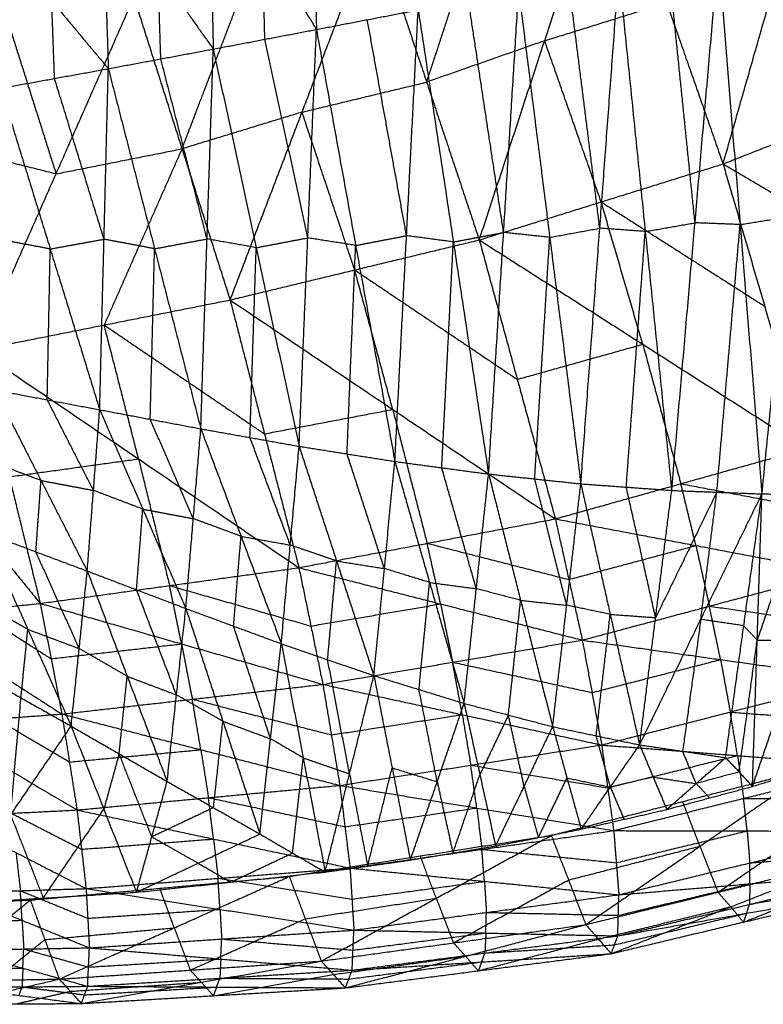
# Model space of a CAD drawing. Header units: millimetres. Extents: x -106 to 110, y -96 to 120.
# Tile 484 of 656: x 36.71 to 40.6, y -89.35 to -84.2. Entities that reach past the tile are written whole.
import ezdxf

# ---------------------------------------------------------------- set-up
doc = ezdxf.new("R2010")
doc.units = ezdxf.units.MM
doc.header["$MEASUREMENT"] = 0
doc.layers.add('Default', color=7, linetype='Continuous', true_color=0x000000)

msp = doc.modelspace()

# ---------------------------------------------------------------- linework, layer by layer
at = {"layer": 'Default'}
for points in [[(40.3894, -84.9553, 13.7144), (40.6993, -83.8702, 13.491), (41.0093, -82.7852, 13.2677)], [(38.246, -83.1311, 9.6015), (38.2553, -83.6917, 9.5594), (38.2645, -84.2524, 9.5172)], [(39.1154, -85.3526, 13.6967), (39.4573, -84.3114, 13.4813), (39.7993, -83.2701, 13.2659)], [(39.7993, -83.2701, 13.2659), (40.0943, -84.1127, 13.4901), (40.3894, -84.9553, 13.7144)], [(37.7, -83.3332, 9.6745), (37.7128, -83.844, 9.6366), (37.7255, -84.3549, 9.5987)], [(37.7, -83.3332, 9.6745), (37.9823, -83.7928, 9.5959), (38.2645, -84.2524, 9.5172)], [(38.8404, -84.5277, 13.4711), (39.0114, -84.0071, 13.3634), (39.1823, -83.4864, 13.2557)], [(37.1476, -83.5401, 9.7517), (37.1623, -83.9988, 9.7166), (37.177, -84.4575, 9.6816)], [(37.1476, -83.5401, 9.7517), (37.4366, -83.9475, 9.6752), (37.7255, -84.3549, 9.5987)], [(37.8134, -85.6664, 13.6614), (38.1894, -84.6846, 13.4535), (38.5654, -83.7028, 13.2456)], [(38.5654, -83.7028, 13.2456), (38.8404, -84.5277, 13.4711), (39.1154, -85.3526, 13.6967)], [(36.5855, -83.7486, 9.8294), (36.8812, -84.1031, 9.7555), (37.177, -84.4575, 9.6816)], [(37.995, -84.3037, 9.5579), (37.9886, -84.0482, 9.5769), (37.9823, -83.7928, 9.5959)], [(40.5925, -86.6803, 9.6612), (40.7391, -85.2302, 9.47), (40.8856, -83.7802, 9.2787)], [(37.5621, -84.8763, 13.435), (37.7501, -84.3854, 13.3311), (37.9381, -83.8945, 13.2271)], [(40.1209, -86.662, 9.6685), (40.2428, -85.2632, 9.4797), (40.3647, -83.8644, 9.2909)], [(40.3647, -83.8644, 9.2909), (40.4786, -85.2723, 9.4761), (40.5925, -86.6803, 9.6612)], [(36.5538, -83.9002, 13.0118), (36.7288, -84.4538, 13.2128), (36.9039, -85.0074, 13.4138)], [(37.4513, -84.4062, 9.6401), (37.4439, -84.1769, 9.6577), (37.4366, -83.9475, 9.6752)], [(40.2428, -85.2632, 9.4797), (40.1737, -84.5865, 9.3937), (40.1046, -83.9098, 9.3078)], [(39.6461, -86.6274, 9.693), (39.7454, -85.2913, 9.5088), (39.8446, -83.9552, 9.3246)], [(39.8446, -83.9552, 9.3246), (39.9827, -85.3086, 9.4965), (40.1209, -86.662, 9.6685)], [(39.7454, -85.2913, 9.5088), (39.6642, -84.6472, 9.4295), (39.583, -84.0031, 9.3503)], [(36.497, -85.9284, 13.6189), (36.9039, -85.0074, 13.4138), (37.3108, -84.0863, 13.2086)], [(37.3108, -84.0863, 13.2086), (37.5621, -84.8763, 13.435), (37.8134, -85.6664, 13.6614)], [(39.2426, -85.3137, 9.5534), (39.1507, -84.7072, 9.4811), (39.0588, -84.1006, 9.4088)], [(39.1639, -86.5763, 9.7308), (39.2426, -85.3137, 9.5534), (39.3214, -84.051, 9.376)], [(39.3214, -84.051, 9.376), (39.4837, -85.3392, 9.5345), (39.6461, -86.6274, 9.693)], [(36.896, -84.5086, 9.7223), (36.8886, -84.3058, 9.7389), (36.8812, -84.1031, 9.7555)], [(38.2645, -84.2524, 9.5172), (38.5304, -84.2013, 9.4794), (38.7963, -84.1503, 9.4415)], [(38.6745, -86.5106, 9.7781), (38.7354, -85.3304, 9.6098), (38.7963, -84.1503, 9.4415)], [(38.7963, -84.1503, 9.4415), (38.9801, -85.3633, 9.5862), (39.1639, -86.5763, 9.7308)], [(39.4573, -84.3114, 13.4813), (39.7758, -84.212, 13.4857), (40.0943, -84.1127, 13.4901)], [(38.7354, -85.3304, 9.6098), (38.6329, -84.7659, 9.5446), (38.5304, -84.2013, 9.4794)], [(37.7255, -84.3549, 9.5987), (37.995, -84.3037, 9.5579), (38.2645, -84.2524, 9.5172)], [(38.1741, -86.4313, 9.8302), (38.2193, -85.3419, 9.6737), (38.2645, -84.2524, 9.5172)], [(38.2645, -84.2524, 9.5172), (38.4695, -85.3815, 9.6476), (38.6745, -86.5106, 9.7781)], [(38.2193, -85.3419, 9.6737), (38.1072, -84.8228, 9.6158), (37.995, -84.3037, 9.5579)], [(37.177, -84.4575, 9.6816), (37.4513, -84.4062, 9.6401), (37.7255, -84.3549, 9.5987)], [(37.6604, -86.3399, 9.8831), (37.6929, -85.3474, 9.7409), (37.7255, -84.3549, 9.5987)], [(37.7255, -84.3549, 9.5987), (37.9498, -85.3931, 9.7144), (38.1741, -86.4313, 9.8302)], [(39.4573, -84.3114, 13.4813), (39.1488, -84.4195, 13.4762), (38.8404, -84.5277, 13.4711)], [(39.7524, -85.154, 13.7055), (39.6048, -84.7327, 13.5934), (39.4573, -84.3114, 13.4813)], [(37.6929, -85.3474, 9.7409), (37.5721, -84.8768, 9.6905), (37.4513, -84.4062, 9.6401)], [(36.6149, -84.5596, 9.7629), (36.896, -84.5086, 9.7223), (37.177, -84.4575, 9.6816)], [(37.132, -86.2403, 9.933), (37.1545, -85.3489, 9.8073), (37.177, -84.4575, 9.6816)], [(37.177, -84.4575, 9.6816), (37.4187, -85.3987, 9.7824), (37.6604, -86.3399, 9.8831)], [(37.1545, -85.3489, 9.8073), (37.0252, -84.9287, 9.7648), (36.896, -84.5086, 9.7223)], [(40.3894, -84.9553, 13.7144), (41.009, -84.712, 13.7131), (41.6287, -84.4687, 13.7119)], [(36.6149, -84.5596, 9.7629), (36.8735, -85.3999, 9.8479), (37.132, -86.2403, 9.933)], [(38.1894, -84.6846, 13.4535), (38.5149, -84.6061, 13.4623), (38.8404, -84.5277, 13.4711)], [(38.1894, -84.6846, 13.4535), (37.8757, -84.7805, 13.4443), (37.5621, -84.8763, 13.435)], [(38.4644, -85.5095, 13.6791), (38.3269, -85.0971, 13.5663), (38.1894, -84.6846, 13.4535)], [(36.9039, -85.0074, 13.4138), (36.5254, -84.9143, 13.3154), (36.1469, -84.8213, 13.217)], [(36.9039, -85.0074, 13.4138), (37.233, -84.9418, 13.4244), (37.5621, -84.8763, 13.435)], [(37.5621, -84.8763, 13.435), (37.3586, -85.3369, 13.5376), (37.1552, -85.7974, 13.6402)], [(39.1154, -85.3526, 13.6967), (39.7524, -85.154, 13.7055), (40.3894, -84.9553, 13.7144)], [(40.3894, -84.9553, 13.7144), (40.6069, -85.6993, 13.634), (40.8244, -86.4433, 13.5535)], [(40.3894, -84.9553, 13.7144), (41.2426, -85.456, 13.627), (42.0959, -85.9566, 13.5396)], [(39.7524, -85.154, 13.7055), (40.1796, -85.4266, 13.6697), (40.6069, -85.6993, 13.634)], [(39.9699, -85.898, 13.6251), (39.8611, -85.526, 13.6653), (39.7524, -85.154, 13.7055)], [(40.4786, -85.2723, 9.4761), (40.6088, -85.2513, 9.473), (40.7391, -85.2302, 9.47)], [(39.9827, -85.3086, 9.4965), (40.1128, -85.2859, 9.4881), (40.2428, -85.2632, 9.4797)], [(40.4786, -85.2723, 9.4761), (40.3607, -85.2678, 9.4779), (40.2428, -85.2632, 9.4797)], [(40.3567, -86.6712, 9.6649), (40.4177, -85.9717, 9.5705), (40.4786, -85.2723, 9.4761)], [(38.4695, -85.3815, 9.6476), (38.6025, -85.356, 9.6287), (38.7354, -85.3304, 9.6098)], [(38.9801, -85.3633, 9.5862), (38.8577, -85.3469, 9.598), (38.7354, -85.3304, 9.6098)], [(38.9801, -85.3633, 9.5862), (39.1113, -85.3385, 9.5698), (39.2426, -85.3137, 9.5534)], [(39.4837, -85.3392, 9.5345), (39.3632, -85.3264, 9.5439), (39.2426, -85.3137, 9.5534)], [(39.4837, -85.3392, 9.5345), (39.6145, -85.3152, 9.5216), (39.7454, -85.2913, 9.5088)], [(39.9827, -85.3086, 9.4965), (39.864, -85.3, 9.5027), (39.7454, -85.2913, 9.5088)], [(39.8835, -86.6447, 9.6808), (39.9331, -85.9767, 9.5887), (39.9827, -85.3086, 9.4965)], [(36.8735, -85.3999, 9.8479), (36.7364, -85.3741, 9.8591), (36.5993, -85.3482, 9.8703)], [(36.8735, -85.3999, 9.8479), (37.014, -85.3744, 9.8276), (37.1545, -85.3489, 9.8073)], [(37.4187, -85.3987, 9.7824), (37.2866, -85.3738, 9.7948), (37.1545, -85.3489, 9.8073)], [(37.4187, -85.3987, 9.7824), (37.5558, -85.373, 9.7616), (37.6929, -85.3474, 9.7409)], [(37.9498, -85.3931, 9.7144), (37.8214, -85.3703, 9.7277), (37.6929, -85.3474, 9.7409)], [(37.8134, -85.6664, 13.6614), (38.4644, -85.5095, 13.6791), (39.1154, -85.3526, 13.6967)], [(37.9498, -85.3931, 9.7144), (38.0846, -85.3675, 9.6941), (38.2193, -85.3419, 9.6737)], [(38.4695, -85.3815, 9.6476), (38.3444, -85.3617, 9.6607), (38.2193, -85.3419, 9.6737)], [(38.4243, -86.471, 9.8041), (38.4469, -85.9262, 9.7259), (38.4695, -85.3815, 9.6476)], [(38.9192, -86.5435, 9.7544), (38.9496, -85.9534, 9.6703), (38.9801, -85.3633, 9.5862)], [(39.1154, -85.3526, 13.6967), (39.3142, -86.0817, 13.6331), (39.5131, -86.8107, 13.5696)], [(39.1154, -85.3526, 13.6967), (39.9699, -85.898, 13.6251), (40.8244, -86.4433, 13.5535)], [(39.405, -86.6019, 9.7119), (39.4444, -85.9705, 9.6232), (39.4837, -85.3392, 9.5345)], [(36.8578, -86.1885, 9.9554), (36.8656, -85.7942, 9.9017), (36.8735, -85.3999, 9.8479)], [(37.3962, -86.2901, 9.9081), (37.4074, -85.8444, 9.8452), (37.4187, -85.3987, 9.7824)], [(37.9172, -86.3856, 9.8567), (37.9335, -85.8894, 9.7856), (37.9498, -85.3931, 9.7144)], [(38.4644, -85.5095, 13.6791), (38.8893, -85.7956, 13.6561), (39.3142, -86.0817, 13.6331)], [(38.6632, -86.2386, 13.6155), (38.5638, -85.874, 13.6473), (38.4644, -85.5095, 13.6791)], [(36.497, -85.9284, 13.6189), (37.1552, -85.7974, 13.6402), (37.8134, -85.6664, 13.6614)], [(37.8134, -85.6664, 13.6614), (37.9931, -86.3663, 13.625), (38.1729, -87.0661, 13.5885)], [(37.8134, -85.6664, 13.6614), (38.6632, -86.2386, 13.6155), (39.5131, -86.8107, 13.5696)], [(37.1552, -85.7974, 13.6402), (37.5742, -86.0818, 13.6326), (37.9931, -86.3663, 13.625)], [(37.335, -86.4973, 13.6037), (37.2451, -86.1474, 13.622), (37.1552, -85.7974, 13.6402)], [(39.3142, -86.0817, 13.6331), (39.6421, -85.9898, 13.6291), (39.9699, -85.898, 13.6251)], [(39.9699, -85.898, 13.6251), (40.0693, -86.2625, 13.5933), (40.1688, -86.627, 13.5615)], [(36.497, -85.9284, 13.6189), (36.6592, -86.5906, 13.6158), (36.8214, -87.2528, 13.6127)], [(36.497, -85.9284, 13.6189), (37.335, -86.4973, 13.6037), (38.1729, -87.0661, 13.5885)], [(35.8351, -86.0418, 13.5963), (36.3282, -86.6473, 13.6045), (36.8214, -87.2528, 13.6127)], [(36.5837, -86.1368, 9.9778), (36.8254, -86.6101, 10.1092), (37.067, -87.0835, 10.2406)], [(36.5837, -86.1368, 9.9778), (36.8578, -86.1885, 9.9554), (37.132, -86.2403, 9.933)], [(37.0995, -86.6619, 10.0868), (36.9787, -86.4252, 10.0211), (36.8578, -86.1885, 9.9554)], [(37.067, -87.0835, 10.2406), (37.0995, -86.6619, 10.0868), (37.132, -86.2403, 9.933)], [(37.132, -86.2403, 9.933), (37.357, -86.7598, 10.08), (37.5821, -87.2793, 10.227)], [(37.132, -86.2403, 9.933), (37.3962, -86.2901, 9.9081), (37.6604, -86.3399, 9.8831)], [(37.9931, -86.3663, 13.625), (38.3282, -86.3024, 13.6202), (38.6632, -86.2386, 13.6155)], [(38.6632, -86.2386, 13.6155), (38.7531, -86.5885, 13.5973), (38.843, -86.9384, 13.579)], [(37.6212, -86.8096, 10.0551), (37.5087, -86.5498, 9.9816), (37.3962, -86.2901, 9.9081)], [(37.5821, -87.2793, 10.227), (37.6212, -86.8096, 10.0551), (37.6604, -86.3399, 9.8831)], [(37.6604, -86.3399, 9.8831), (37.8707, -86.9017, 10.0457), (38.0811, -87.4636, 10.2083)], [(37.6604, -86.3399, 9.8831), (37.9172, -86.3856, 9.8567), (38.1741, -86.4313, 9.8302)], [(38.1276, -86.9475, 10.0192), (38.0224, -86.6665, 9.938), (37.9172, -86.3856, 9.8567)], [(38.0811, -87.4636, 10.2083), (38.1276, -86.9475, 10.0192), (38.1741, -86.4313, 9.8302)], [(38.1741, -86.4313, 9.8302), (38.3695, -87.0307, 10.0089), (38.5648, -87.6301, 10.1875)], [(38.1741, -86.4313, 9.8302), (38.4243, -86.471, 9.8041), (38.6745, -86.5106, 9.7781)], [(39.5131, -86.8107, 13.5696), (40.1688, -86.627, 13.5615), (40.8244, -86.4433, 13.5535)], [(36.8254, -86.6101, 10.1092), (36.6911, -86.5599, 10.1111), (36.5569, -86.5096, 10.1129)], [(36.6592, -86.5906, 13.6158), (36.9971, -86.544, 13.6098), (37.335, -86.4973, 13.6037)], [(37.335, -86.4973, 13.6037), (37.416, -86.8284, 13.6022), (37.4971, -87.1595, 13.6006)], [(38.6197, -87.0703, 9.9828), (38.522, -86.7706, 9.8935), (38.4243, -86.471, 9.8041)], [(38.5648, -87.6301, 10.1875), (38.6197, -87.0703, 9.9828), (38.6745, -86.5106, 9.7781)], [(38.6745, -86.5106, 9.7781), (38.8555, -87.143, 9.9732), (39.0364, -87.7755, 10.1683)], [(38.6745, -86.5106, 9.7781), (38.9192, -86.5435, 9.7544), (39.1639, -86.5763, 9.7308)], [(39.1001, -87.1759, 9.9495), (39.0097, -86.8597, 9.852), (38.9192, -86.5435, 9.7544)], [(36.7985, -86.9829, 10.2443), (36.8119, -86.7965, 10.1768), (36.8254, -86.6101, 10.1092)], [(36.8254, -86.6101, 10.1092), (36.9624, -86.636, 10.098), (37.0995, -86.6619, 10.0868)], [(39.0364, -87.7755, 10.1683), (39.1001, -87.1759, 9.9495), (39.1639, -86.5763, 9.7308)], [(39.1639, -86.5763, 9.7308), (39.3315, -87.2367, 9.9426), (39.4991, -87.8971, 10.1545)], [(39.1639, -86.5763, 9.7308), (39.405, -86.6019, 9.7119), (39.6461, -86.6274, 9.693)], [(39.5726, -87.2623, 9.9237), (39.4888, -86.9321, 9.8178), (39.405, -86.6019, 9.7119)], [(37.357, -86.7598, 10.08), (37.2283, -86.7108, 10.0834), (37.0995, -86.6619, 10.0868)], [(39.4991, -87.8971, 10.1545), (39.5726, -87.2623, 9.9237), (39.6461, -86.6274, 9.693)], [(39.6461, -86.6274, 9.693), (39.7997, -87.3097, 9.9214), (39.9532, -87.992, 10.1497)], [(39.6461, -86.6274, 9.693), (39.8835, -86.6447, 9.6808), (40.1209, -86.662, 9.6685)], [(40.037, -87.327, 9.9091), (39.9603, -86.9858, 9.7949), (39.8835, -86.6447, 9.6808)], [(39.9532, -87.992, 10.1497), (40.037, -87.327, 9.9091), (40.1209, -86.662, 9.6685)], [(40.3567, -86.6712, 9.6649), (40.1969, -86.9991, 9.787), (40.037, -87.327, 9.9091)], [(40.1209, -86.662, 9.6685), (40.3567, -86.6712, 9.6649), (40.5925, -86.6803, 9.6612)], [(40.1688, -86.627, 13.5615), (40.536, -86.6967, 13.4881), (40.9033, -86.7664, 13.4148)], [(40.2476, -86.9502, 13.4228), (40.2082, -86.7886, 13.4922), (40.1688, -86.627, 13.5615)], [(40.2729, -87.3361, 9.9055), (40.3148, -87.0036, 9.7852), (40.3567, -86.6712, 9.6649)], [(39.9532, -87.992, 10.1497), (40.2729, -87.3361, 9.9055), (40.5925, -86.6803, 9.6612)], [(40.4029, -88.0588, 10.1575), (40.4977, -87.3696, 9.9093), (40.5925, -86.6803, 9.6612)], [(40.543, -88.2091, 10.2219), (40.5678, -87.4447, 9.9415), (40.5925, -86.6803, 9.6612)], [(40.543, -88.2091, 10.2219), (40.8033, -87.4471, 9.9479), (41.0637, -86.6851, 9.674)], [(40.8281, -86.6827, 9.6676), (40.6979, -87.0637, 9.8046), (40.5678, -87.4447, 9.9415)], [(40.5925, -86.6803, 9.6612), (40.8281, -86.6827, 9.6676), (41.0637, -86.6851, 9.674)], [(37.3246, -87.1814, 10.2338), (37.3408, -86.9706, 10.1569), (37.357, -86.7598, 10.08)], [(37.357, -86.7598, 10.08), (37.4891, -86.7847, 10.0675), (37.6212, -86.8096, 10.0551)], [(37.8707, -86.9017, 10.0457), (37.746, -86.8557, 10.0504), (37.6212, -86.8096, 10.0551)], [(38.1729, -87.0661, 13.5885), (38.843, -86.9384, 13.579), (39.5131, -86.8107, 13.5696)], [(39.5131, -86.8107, 13.5696), (39.5835, -87.1277, 13.4439), (39.6538, -87.4446, 13.3182)], [(39.5131, -86.8107, 13.5696), (40.2476, -86.9502, 13.4228), (40.9821, -87.0896, 13.276)], [(36.53, -86.8824, 10.2481), (36.7564, -87.3882, 10.4467), (36.9828, -87.8941, 10.6453)], [(36.53, -86.8824, 10.2481), (36.7985, -86.9829, 10.2443), (37.067, -87.0835, 10.2406)], [(37.8316, -87.3715, 10.2176), (37.8512, -87.1366, 10.1317), (37.8707, -86.9017, 10.0457)], [(37.8707, -86.9017, 10.0457), (37.9992, -86.9246, 10.0325), (38.1276, -86.9475, 10.0192)], [(37.0249, -87.4888, 10.4429), (36.9117, -87.2358, 10.3436), (36.7985, -86.9829, 10.2443)], [(38.3695, -87.0307, 10.0089), (38.2485, -86.9891, 10.0141), (38.1276, -86.9475, 10.0192)], [(38.843, -86.9384, 13.579), (39.2132, -87.0331, 13.5115), (39.5835, -87.1277, 13.4439)], [(38.9134, -87.2554, 13.4534), (38.8782, -87.0969, 13.5162), (38.843, -86.9384, 13.579)], [(39.5835, -87.1277, 13.4439), (39.9156, -87.0389, 13.4333), (40.2476, -86.9502, 13.4228)], [(40.2476, -86.9502, 13.4228), (40.2828, -87.1086, 13.3599), (40.318, -87.2671, 13.2971)], [(38.323, -87.5469, 10.1979), (38.3462, -87.2888, 10.1034), (38.3695, -87.0307, 10.0089)], [(38.3695, -87.0307, 10.0089), (38.4946, -87.0505, 9.9958), (38.6197, -87.0703, 9.9828)], [(36.8214, -87.2528, 13.6127), (37.4971, -87.1595, 13.6006), (38.1729, -87.0661, 13.5885)], [(36.9828, -87.8941, 10.6453), (37.0249, -87.4888, 10.4429), (37.067, -87.0835, 10.2406)], [(37.067, -87.0835, 10.2406), (37.2757, -87.6334, 10.4596), (37.4844, -88.1833, 10.6786)], [(37.067, -87.0835, 10.2406), (37.3246, -87.1814, 10.2338), (37.5821, -87.2793, 10.227)], [(38.1729, -87.0661, 13.5885), (38.2355, -87.371, 13.4844), (38.2982, -87.6759, 13.3804)], [(38.1729, -87.0661, 13.5885), (38.9134, -87.2554, 13.4534), (39.6538, -87.4446, 13.3182)], [(38.8555, -87.143, 9.9732), (38.7376, -87.1067, 9.978), (38.6197, -87.0703, 9.9828)], [(39.6538, -87.4446, 13.3182), (40.318, -87.2671, 13.2971), (40.9821, -87.0896, 13.276)], [(37.5333, -87.7313, 10.4528), (37.4289, -87.4563, 10.3433), (37.3246, -87.1814, 10.2338)], [(37.4971, -87.1595, 13.6006), (37.8663, -87.2652, 13.5425), (38.2355, -87.371, 13.4844)], [(37.5598, -87.4644, 13.4965), (37.5285, -87.3119, 13.5486), (37.4971, -87.1595, 13.6006)], [(38.8006, -87.7028, 10.1779), (38.828, -87.4229, 10.0755), (38.8555, -87.143, 9.9732)], [(38.8555, -87.143, 9.9732), (38.9778, -87.1595, 9.9613), (39.1001, -87.1759, 9.9495)], [(39.3315, -87.2367, 9.9426), (39.2158, -87.2063, 9.9461), (39.1001, -87.1759, 9.9495)], [(36.7564, -87.3882, 10.4467), (36.6253, -87.3143, 10.4366), (36.4942, -87.2404, 10.4265)], [(39.2677, -87.8363, 10.1614), (39.2996, -87.5365, 10.052), (39.3315, -87.2367, 9.9426)], [(39.3315, -87.2367, 9.9426), (39.4521, -87.2495, 9.9332), (39.5726, -87.2623, 9.9237)], [(36.1439, -87.3222, 13.6285), (36.4826, -87.2875, 13.6206), (36.8214, -87.2528, 13.6127)], [(36.4826, -87.2875, 13.6206), (36.6802, -87.4147, 13.5779), (36.8777, -87.5419, 13.5351)], [(36.8214, -87.2528, 13.6127), (36.8777, -87.5419, 13.5351), (36.9341, -87.831, 13.4575)], [(36.8214, -87.2528, 13.6127), (37.5598, -87.4644, 13.4965), (38.2982, -87.6759, 13.3804)], [(37.4844, -88.1833, 10.6786), (37.5333, -87.7313, 10.4528), (37.5821, -87.2793, 10.227)], [(37.5821, -87.2793, 10.227), (37.7757, -87.8687, 10.4661), (37.9693, -88.4581, 10.7051)], [(37.5821, -87.2793, 10.227), (37.8316, -87.3715, 10.2176), (38.0811, -87.4636, 10.2083)], [(38.2355, -87.371, 13.4844), (38.5744, -87.3132, 13.4689), (38.9134, -87.2554, 13.4534)], [(38.9134, -87.2554, 13.4534), (38.9447, -87.4078, 13.4013), (38.976, -87.5602, 13.3493)], [(39.7997, -87.3097, 9.9214), (39.6861, -87.286, 9.9226), (39.5726, -87.2623, 9.9237)], [(40.318, -87.2671, 13.2971), (40.6792, -87.318, 13.1931), (41.0404, -87.3688, 13.0891)], [(40.3763, -87.5463, 13.1103), (40.3471, -87.4067, 13.2037), (40.318, -87.2671, 13.2971)], [(36.1439, -87.3222, 13.6285), (36.539, -87.5766, 13.543), (36.9341, -87.831, 13.4575)], [(39.7262, -87.9445, 10.1521), (39.7629, -87.6271, 10.0367), (39.7997, -87.3097, 9.9214)], [(39.7997, -87.3097, 9.9214), (39.9183, -87.3183, 9.9153), (40.037, -87.327, 9.9091)], [(40.2729, -87.3361, 9.9055), (40.2255, -87.6808, 10.0295), (40.1781, -88.0254, 10.1536)], [(40.4977, -87.3696, 9.9093), (40.3853, -87.3528, 9.9074), (40.2729, -87.3361, 9.9055)], [(36.7206, -87.7463, 10.6251), (36.7385, -87.5673, 10.5359), (36.7564, -87.3882, 10.4467)], [(36.7564, -87.3882, 10.4467), (36.8907, -87.4385, 10.4448), (37.0249, -87.4888, 10.4429)], [(38.0252, -87.9609, 10.4567), (37.9284, -87.6662, 10.3372), (37.8316, -87.3715, 10.2176)], [(40.5678, -87.4447, 9.9415), (40.5327, -87.4071, 9.9254), (40.4977, -87.3696, 9.9093)], [(38.2982, -87.6759, 13.3804), (38.976, -87.5602, 13.3493), (39.6538, -87.4446, 13.3182)], [(39.6538, -87.4446, 13.3182), (39.7045, -87.7187, 13.1464), (39.7551, -87.9929, 12.9746)], [(39.6538, -87.4446, 13.3182), (40.3763, -87.5463, 13.1103), (41.0988, -87.648, 12.9023)], [(40.4729, -88.134, 10.1897), (40.5204, -87.7893, 10.0656), (40.5678, -87.4447, 9.9415)], [(40.5678, -87.4447, 9.9415), (40.6856, -87.4459, 9.9447), (40.8033, -87.4471, 9.9479)], [(36.8777, -87.5419, 13.5351), (37.2188, -87.5031, 13.5158), (37.5598, -87.4644, 13.4965)], [(37.2757, -87.6334, 10.4596), (37.1503, -87.5611, 10.4513), (37.0249, -87.4888, 10.4429)], [(37.5598, -87.4644, 13.4965), (37.588, -87.6089, 13.4578), (37.6161, -87.7534, 13.419)], [(37.9693, -88.4581, 10.7051), (38.0252, -87.9609, 10.4567), (38.0811, -87.4636, 10.2083)], [(38.0811, -87.4636, 10.2083), (38.1955, -88.0603, 10.4683), (38.31, -88.6569, 10.7283)], [(38.0811, -87.4636, 10.2083), (38.323, -87.5469, 10.1979), (38.5648, -87.6301, 10.1875)], [(38.4374, -88.1435, 10.4579), (38.3802, -87.8452, 10.3279), (38.323, -87.5469, 10.1979)], [(39.7045, -87.7187, 13.1464), (40.0404, -87.6325, 13.1283), (40.3763, -87.5463, 13.1103)], [(40.3763, -87.5463, 13.1103), (40.4016, -87.6834, 13.0244), (40.4269, -87.8204, 12.9384)], [(36.4583, -87.5985, 10.605), (36.7206, -87.7463, 10.6251), (36.9828, -87.8941, 10.6453)], [(38.976, -87.5602, 13.3493), (39.3402, -87.6395, 13.2479), (39.7045, -87.7187, 13.1464)], [(39.0266, -87.8344, 13.1775), (39.0013, -87.6973, 13.2634), (38.976, -87.5602, 13.3493)], [(37.2336, -88.0387, 10.662), (37.2547, -87.836, 10.5608), (37.2757, -87.6334, 10.4596)], [(37.2757, -87.6334, 10.4596), (37.4045, -87.6823, 10.4562), (37.5333, -87.7313, 10.4528)], [(38.31, -88.6569, 10.7283), (38.4374, -88.1435, 10.4579), (38.5648, -87.6301, 10.1875)], [(38.5648, -87.6301, 10.1875), (38.66, -88.1123, 10.3926), (38.7551, -88.5945, 10.5977)], [(38.5648, -87.6301, 10.1875), (38.8006, -87.7028, 10.1779), (39.0364, -87.7755, 10.1683)], [(39.7551, -87.9929, 12.9746), (40.4269, -87.8204, 12.9384), (41.0988, -87.648, 12.9023)], [(36.9341, -87.831, 13.4575), (37.6161, -87.7534, 13.419), (38.2982, -87.6759, 13.3804)], [(38.2982, -87.6759, 13.3804), (38.3425, -87.9399, 13.2335), (38.3868, -88.204, 13.0867)], [(38.2982, -87.6759, 13.3804), (39.0266, -87.8344, 13.1775), (39.7551, -87.9929, 12.9746)], [(38.8957, -88.185, 10.383), (38.8482, -87.9439, 10.2804), (38.8006, -87.7028, 10.1779)], [(36.6664, -88.3587, 11.0309), (36.6935, -88.0525, 10.828), (36.7206, -87.7463, 10.6251)], [(37.7757, -87.8687, 10.4661), (37.6545, -87.8, 10.4594), (37.5333, -87.7313, 10.4528)], [(37.6161, -87.7534, 13.419), (37.9793, -87.8467, 13.3262), (38.3425, -87.9399, 13.2335)], [(37.6605, -88.0175, 13.2721), (37.6383, -87.8854, 13.3455), (37.6161, -87.7534, 13.419)], [(38.7551, -88.5945, 10.5977), (38.8957, -88.185, 10.383), (39.0364, -87.7755, 10.1683)], [(39.0364, -87.7755, 10.1683), (39.1186, -88.148, 10.3236), (39.2008, -88.5206, 10.479)], [(39.0364, -87.7755, 10.1683), (39.2677, -87.8363, 10.1614), (39.4991, -87.8971, 10.1545)], [(36.2518, -87.8815, 13.5036), (36.5929, -87.8562, 13.4806), (36.9341, -87.831, 13.4575)], [(36.5929, -87.8562, 13.4806), (36.7834, -87.969, 13.4109), (36.9738, -88.0817, 13.3413)], [(36.9341, -87.831, 13.4575), (36.9738, -88.0817, 13.3413), (37.0135, -88.3325, 13.2251)], [(36.9341, -87.831, 13.4575), (37.6605, -88.0175, 13.2721), (38.3868, -88.204, 13.0867)], [(38.3425, -87.9399, 13.2335), (38.6846, -87.8871, 13.2055), (39.0266, -87.8344, 13.1775)], [(39.0266, -87.8344, 13.1775), (39.0488, -87.9664, 13.1041), (39.071, -88.0984, 13.0306)], [(39.2677, -87.8363, 10.1614), (39.1932, -87.9922, 10.2425), (39.1186, -88.148, 10.3236)], [(39.35, -88.2089, 10.3168), (39.3089, -88.0226, 10.2391), (39.2677, -87.8363, 10.1614)], [(40.4269, -87.8204, 12.9384), (40.7819, -87.8481, 12.8115), (41.1369, -87.8758, 12.6846)], [(40.465, -88.0482, 12.7207), (40.446, -87.9343, 12.8296), (40.4269, -87.8204, 12.9384)], [(36.2518, -87.8815, 13.5036), (36.6326, -88.107, 13.3643), (37.0135, -88.3325, 13.2251)], [(36.35, -88.8233, 11.4165), (36.6664, -88.3587, 11.0309), (36.9828, -87.8941, 10.6453)], [(36.9828, -87.8941, 10.6453), (37.1535, -88.3285, 10.8483), (37.3241, -88.7628, 11.0513)], [(36.9828, -87.8941, 10.6453), (37.2336, -88.0387, 10.662), (37.4844, -88.1833, 10.6786)], [(37.7269, -88.3207, 10.6919), (37.7513, -88.0947, 10.579), (37.7757, -87.8687, 10.4661)], [(37.7757, -87.8687, 10.4661), (37.9004, -87.9148, 10.4614), (38.0252, -87.9609, 10.4567)], [(39.2008, -88.5206, 10.479), (39.35, -88.2089, 10.3168), (39.4991, -87.8971, 10.1545)], [(39.4991, -87.8971, 10.1545), (39.5736, -88.1651, 10.2647), (39.6481, -88.433, 10.375)], [(39.4991, -87.8971, 10.1545), (39.7262, -87.9445, 10.1521), (39.9532, -87.992, 10.1497)], [(38.1955, -88.0603, 10.4683), (38.1104, -88.0106, 10.4625), (38.0252, -87.9609, 10.4567)], [(39.8006, -88.2125, 10.2624), (39.7634, -88.0785, 10.2072), (39.7262, -87.9445, 10.1521)], [(38.3868, -88.204, 13.0867), (39.071, -88.0984, 13.0306), (39.7551, -87.9929, 12.9746)], [(39.6481, -88.433, 10.375), (39.8006, -88.2125, 10.2624), (39.9532, -87.992, 10.1497)], [(39.7551, -87.9929, 12.9746), (39.7865, -88.2167, 12.7727), (39.818, -88.4405, 12.5709)], [(39.7551, -87.9929, 12.9746), (40.465, -88.0482, 12.7207), (41.175, -88.1035, 12.4669)], [(39.9532, -87.992, 10.1497), (40.0242, -88.1608, 10.2192), (40.0953, -88.3297, 10.2887)], [(39.9532, -87.992, 10.1497), (40.1781, -88.0254, 10.1536), (40.4029, -88.0588, 10.1575)], [(36.9738, -88.0817, 13.3413), (37.3171, -88.0496, 13.3067), (37.6605, -88.0175, 13.2721)], [(37.2336, -88.0387, 10.662), (37.1935, -88.1836, 10.7551), (37.1535, -88.3285, 10.8483)], [(37.4042, -88.4731, 10.865), (37.3189, -88.2559, 10.7635), (37.2336, -88.0387, 10.662)], [(37.6605, -88.0175, 13.2721), (37.6803, -88.1429, 13.214), (37.7002, -88.2682, 13.1559)], [(38.1396, -88.5575, 10.7167), (38.1676, -88.3089, 10.5925), (38.1955, -88.0603, 10.4683)], [(38.1955, -88.0603, 10.4683), (38.3165, -88.1019, 10.4631), (38.4374, -88.1435, 10.4579)], [(39.7865, -88.2167, 12.7727), (40.1258, -88.1324, 12.7467), (40.465, -88.0482, 12.7207)], [(40.0953, -88.3297, 10.2887), (40.2491, -88.1943, 10.2231), (40.4029, -88.0588, 10.1575)], [(40.2491, -88.1943, 10.2231), (40.2136, -88.1098, 10.1883), (40.1781, -88.0254, 10.1536)], [(40.4029, -88.0588, 10.1575), (40.4729, -88.134, 10.1897), (40.543, -88.2091, 10.2219)], [(40.465, -88.0482, 12.7207), (40.4807, -88.1601, 12.6198), (40.4965, -88.272, 12.5189)], [(38.5325, -88.6257, 10.663), (38.5962, -88.369, 10.5278), (38.66, -88.1123, 10.3926)], [(38.66, -88.1123, 10.3926), (38.7778, -88.1486, 10.3878), (38.8957, -88.185, 10.383)], [(39.071, -88.0984, 13.0306), (39.4287, -88.1575, 12.9017), (39.7865, -88.2167, 12.7727)], [(39.1024, -88.3222, 12.8288), (39.0867, -88.2103, 12.9297), (39.071, -88.0984, 13.0306)], [(39.4918, -88.4654, 10.4093), (40.1784, -88.2886, 10.2976), (40.8649, -88.1118, 10.1859)], [(39.6721, -88.9319, 10.749), (40.2685, -88.5219, 10.4674), (40.8649, -88.1118, 10.1859)], [(39.818, -88.4405, 12.5709), (40.4965, -88.272, 12.5189), (41.175, -88.1035, 12.4669)], [(40.543, -88.2091, 10.2219), (40.7658, -88.1406, 10.1983), (40.9886, -88.072, 10.1748)], [(38.4374, -88.1435, 10.4579), (38.485, -88.3846, 10.5605), (38.5325, -88.6257, 10.663)], [(38.9779, -88.5575, 10.5383), (39.0483, -88.3528, 10.431), (39.1186, -88.148, 10.3236)], [(39.4244, -88.4768, 10.427), (39.499, -88.3209, 10.3459), (39.5736, -88.1651, 10.2647)], [(39.5736, -88.1651, 10.2647), (39.6871, -88.1888, 10.2635), (39.8006, -88.2125, 10.2624)], [(40.0242, -88.1608, 10.2192), (39.9124, -88.1867, 10.2408), (39.8006, -88.2125, 10.2624)], [(40.0242, -88.1608, 10.2192), (40.1367, -88.1775, 10.2211), (40.2491, -88.1943, 10.2231)], [(40.4729, -88.134, 10.1897), (40.361, -88.1641, 10.2064), (40.2491, -88.1943, 10.2231)], [(37.0135, -88.3325, 13.2251), (37.7002, -88.2682, 13.1559), (38.3868, -88.204, 13.0867)], [(37.3241, -88.7628, 11.0513), (37.4042, -88.4731, 10.865), (37.4844, -88.1833, 10.6786)], [(37.4844, -88.1833, 10.6786), (37.7269, -88.3207, 10.6919), (37.9693, -88.4581, 10.7051)], [(38.3868, -88.204, 13.0867), (38.4135, -88.42, 12.9113), (38.4401, -88.6361, 12.7359)], [(38.3868, -88.204, 13.0867), (39.1024, -88.3222, 12.8288), (39.818, -88.4405, 12.5709)], [(38.8957, -88.185, 10.383), (38.9368, -88.3713, 10.4607), (38.9779, -88.5575, 10.5383)], [(39.35, -88.2089, 10.3168), (39.3872, -88.3428, 10.3719), (39.4244, -88.4768, 10.427)], [(39.8006, -88.2125, 10.2624), (39.8361, -88.2969, 10.2971), (39.8717, -88.3814, 10.3318)], [(40.0953, -88.3297, 10.2887), (40.3191, -88.2694, 10.2553), (40.543, -88.2091, 10.2219)], [(40.2491, -88.1943, 10.2231), (40.2841, -88.2318, 10.2392), (40.3191, -88.2694, 10.2553)], [(37.7002, -88.2682, 13.1559), (38.0568, -88.3441, 13.0336), (38.4135, -88.42, 12.9113)], [(37.7268, -88.4843, 12.9805), (37.7135, -88.3763, 13.0682), (37.7002, -88.2682, 13.1559)], [(37.7269, -88.3207, 10.6919), (37.5655, -88.3969, 10.7784), (37.4042, -88.4731, 10.865)], [(38.4135, -88.42, 12.9113), (38.7579, -88.3711, 12.87), (39.1024, -88.3222, 12.8288)], [(39.1024, -88.3222, 12.8288), (39.1157, -88.4303, 12.7411), (39.129, -88.5383, 12.6534)], [(40.2685, -88.5219, 10.4674), (40.2235, -88.4052, 10.3825), (40.1784, -88.2886, 10.2976)], [(40.4965, -88.272, 12.5189), (40.8452, -88.2728, 12.3777), (41.1938, -88.2736, 12.2366)], [(40.5153, -88.4421, 12.2886), (40.5059, -88.3571, 12.4037), (40.4965, -88.272, 12.5189)], [(36.3282, -88.3669, 13.306), (36.6709, -88.3497, 13.2655), (37.0135, -88.3325, 13.2251)], [(36.3282, -88.3669, 13.306), (36.6945, -88.5552, 13.1226), (37.0608, -88.7436, 12.9393)], [(36.6664, -88.3587, 11.0309), (36.7517, -88.5759, 11.1324), (36.837, -88.7931, 11.2339)], [(36.6709, -88.3497, 13.2655), (36.854, -88.4439, 13.1739), (37.0371, -88.538, 13.0822)], [(36.837, -88.7931, 11.2339), (36.9952, -88.5608, 11.0411), (37.1535, -88.3285, 10.8483)], [(37.0135, -88.3325, 13.2251), (37.0371, -88.538, 13.0822), (37.0608, -88.7436, 12.9393)], [(37.0135, -88.3325, 13.2251), (37.7268, -88.4843, 12.9805), (38.4401, -88.6361, 12.7359)], [(39.6481, -88.433, 10.375), (39.8717, -88.3814, 10.3318), (40.0953, -88.3297, 10.2887)], [(40.3631, -88.7627, 10.641), (40.6613, -88.5577, 10.5002), (40.9595, -88.3526, 10.3595)], [(37.3241, -88.7628, 11.0513), (37.6467, -88.6105, 10.8782), (37.9693, -88.4581, 10.7051)], [(37.4042, -88.4731, 10.865), (37.5255, -88.5418, 10.8716), (37.6467, -88.6105, 10.8782)], [(37.9693, -88.4581, 10.7051), (38.1396, -88.5575, 10.7167), (38.31, -88.6569, 10.7283)], [(38.1228, -88.6802, 10.7864), (38.8073, -88.5728, 10.5979), (39.4918, -88.4654, 10.4093)], [(38.2895, -89.1224, 11.1078), (38.8907, -88.7939, 10.7585), (39.4918, -88.4654, 10.4093)], [(38.4401, -88.6361, 12.7359), (39.129, -88.5383, 12.6534), (39.818, -88.4405, 12.5709)], [(39.2008, -88.5206, 10.479), (39.4244, -88.4768, 10.427), (39.6481, -88.433, 10.375)], [(39.4918, -88.4654, 10.4093), (39.582, -88.6987, 10.5791), (39.6721, -88.9319, 10.749)], [(39.818, -88.4405, 12.5709), (39.8314, -88.6081, 12.3561), (39.8449, -88.7757, 12.1414)], [(39.818, -88.4405, 12.5709), (40.5153, -88.4421, 12.2886), (41.2127, -88.4438, 12.0064)], [(39.8314, -88.6081, 12.3561), (40.1734, -88.5251, 12.3224), (40.5153, -88.4421, 12.2886)], [(39.8449, -88.7757, 12.1414), (40.5288, -88.6097, 12.0739), (41.2127, -88.4438, 12.0064)], [(40.5153, -88.4421, 12.2886), (40.5221, -88.5259, 12.1812), (40.5288, -88.6097, 12.0739)], [(37.0371, -88.538, 13.0822), (37.382, -88.5112, 13.0313), (37.7268, -88.4843, 12.9805)], [(37.7268, -88.4843, 12.9805), (37.7386, -88.5871, 12.9091), (37.7504, -88.6898, 12.8376)], [(38.7551, -88.5945, 10.5977), (38.9779, -88.5575, 10.5383), (39.2008, -88.5206, 10.479)], [(39.582, -88.6987, 10.5791), (39.9253, -88.6103, 10.5233), (40.2685, -88.5219, 10.4674)], [(40.2685, -88.5219, 10.4674), (40.3158, -88.6423, 10.5542), (40.3631, -88.7627, 10.641)], [(36.6945, -88.5552, 13.1226), (36.706, -88.6548, 13.0605), (36.7175, -88.7543, 12.9983)], [(37.817, -88.7099, 10.8898), (37.9783, -88.6337, 10.8033), (38.1396, -88.5575, 10.7167)], [(38.8907, -88.7939, 10.7585), (38.849, -88.6833, 10.6782), (38.8073, -88.5728, 10.5979)], [(39.129, -88.5383, 12.6534), (39.4802, -88.5732, 12.5048), (39.8314, -88.6081, 12.3561)], [(39.1425, -88.7059, 12.4387), (39.1358, -88.6221, 12.546), (39.129, -88.5383, 12.6534)], [(40.5288, -88.6097, 12.0739), (40.8713, -88.5811, 11.9276), (41.2139, -88.5525, 11.7813)], [(37.6467, -88.6105, 10.8782), (37.7319, -88.6602, 10.884), (37.817, -88.7099, 10.8898)], [(38.31, -88.6569, 10.7283), (38.5325, -88.6257, 10.663), (38.7551, -88.5945, 10.5977)], [(39.6721, -88.9319, 10.749), (40.3631, -88.7627, 10.641), (41.0541, -88.5935, 10.533)], [(39.8051, -89.0839, 11.3343), (40.4296, -88.8387, 10.9337), (41.0541, -88.5935, 10.533)], [(40.53, -88.7184, 11.8488), (40.5294, -88.6641, 11.9614), (40.5288, -88.6097, 12.0739)], [(36.7695, -88.8034, 11.2526), (37.4462, -88.7418, 11.0195), (38.1228, -88.6802, 10.7864)], [(36.9207, -89.2168, 11.5499), (37.5217, -88.9485, 11.1682), (38.1228, -88.6802, 10.7864)], [(37.0608, -88.7436, 12.9393), (37.7504, -88.6898, 12.8376), (38.4401, -88.6361, 12.7359)], [(37.3241, -88.7628, 11.0513), (37.817, -88.7099, 10.8898), (38.31, -88.6569, 10.7283)], [(38.1228, -88.6802, 10.7864), (38.2061, -88.9013, 10.9471), (38.2895, -89.1224, 11.1078)], [(38.4401, -88.6361, 12.7359), (38.4502, -88.7983, 12.5473), (38.4604, -88.9606, 12.3587)], [(38.4401, -88.6361, 12.7359), (39.1425, -88.7059, 12.4387), (39.8449, -88.7757, 12.1414)], [(39.8392, -88.9908, 11.7195), (40.5271, -88.826, 11.6379), (41.215, -88.6612, 11.5563)], [(39.8449, -88.7757, 12.1414), (40.53, -88.7184, 11.8488), (41.215, -88.6612, 11.5563)], [(40.4955, -88.9189, 11.2409), (40.8078, -88.7963, 11.0406), (41.1201, -88.6737, 10.8403)], [(37.7504, -88.6898, 12.8376), (38.1003, -88.7441, 12.6925), (38.4502, -88.7983, 12.5473)], [(37.7606, -88.8521, 12.649), (37.7555, -88.771, 12.7433), (37.7504, -88.6898, 12.8376)], [(38.4502, -88.7983, 12.5473), (38.7964, -88.7521, 12.493), (39.1425, -88.7059, 12.4387)], [(38.9808, -89.0272, 10.9284), (39.2814, -88.8629, 10.7538), (39.582, -88.6987, 10.5791)], [(39.1425, -88.7059, 12.4387), (39.1476, -88.787, 12.3444), (39.1526, -88.8681, 12.2501)], [(39.842, -88.8832, 11.9305), (40.186, -88.8008, 11.8896), (40.53, -88.7184, 11.8488)], [(40.5271, -88.826, 11.6379), (40.8638, -88.7668, 11.4949), (41.2005, -88.7076, 11.3519)], [(40.53, -88.7184, 11.8488), (40.5285, -88.7722, 11.7434), (40.5271, -88.826, 11.6379)], [(36.35, -88.8233, 11.4165), (36.837, -88.7931, 11.2339), (37.3241, -88.7628, 11.0513)], [(36.3743, -88.7651, 13.0572), (36.7175, -88.7543, 12.9983), (37.0608, -88.7436, 12.9393)], [(36.3743, -88.7651, 13.0572), (36.7263, -88.9091, 12.8417), (37.0782, -89.0532, 12.6263)], [(36.7175, -88.7543, 12.9983), (36.8935, -88.8263, 12.8905), (37.0695, -88.8984, 12.7828)], [(36.7263, -88.9091, 12.8417), (36.7219, -88.8317, 12.92), (36.7175, -88.7543, 12.9983)], [(37.0608, -88.7436, 12.9393), (37.0695, -88.8984, 12.7828), (37.0782, -89.0532, 12.6263)], [(37.0608, -88.7436, 12.9393), (37.7606, -88.8521, 12.649), (38.4604, -88.9606, 12.3587)], [(37.5217, -88.9485, 11.1682), (37.484, -88.8451, 11.0938), (37.4462, -88.7418, 11.0195)], [(38.4604, -88.9606, 12.3587), (39.1526, -88.8681, 12.2501), (39.8449, -88.7757, 12.1414)], [(39.8051, -89.0839, 11.3343), (40.4955, -88.9189, 11.2409), (41.186, -88.7539, 11.1475)], [(39.8392, -88.9908, 11.7195), (40.5126, -88.8723, 11.4335), (41.186, -88.7539, 11.1475)], [(39.8392, -88.9908, 11.7195), (39.842, -88.8832, 11.9305), (39.8449, -88.7757, 12.1414)], [(40.4296, -88.8387, 10.9337), (40.3964, -88.8007, 10.7873), (40.3631, -88.7627, 10.641)], [(36.103, -88.8295, 11.5192), (36.4363, -88.8164, 11.3859), (36.7695, -88.8034, 11.2526)], [(36.2456, -89.2271, 11.803), (36.5076, -89.0153, 11.5278), (36.7695, -88.8034, 11.2526)], [(36.7695, -88.8034, 11.2526), (36.8451, -89.0101, 11.4012), (36.9207, -89.2168, 11.5499)], [(38.2061, -88.9013, 10.9471), (38.5484, -88.8476, 10.8528), (38.8907, -88.7939, 10.7585)], [(38.8907, -88.7939, 10.7585), (38.9357, -88.9105, 10.8435), (38.9808, -89.0272, 10.9284)], [(40.5126, -88.8723, 11.4335), (40.5198, -88.8492, 11.5357), (40.5271, -88.826, 11.6379)], [(37.0695, -88.8984, 12.7828), (37.4151, -88.8752, 12.7159), (37.7606, -88.8521, 12.649)], [(37.7606, -88.8521, 12.649), (37.7649, -88.9295, 12.5708), (37.7693, -89.0069, 12.4925)], [(39.1498, -88.9757, 12.0391), (39.1512, -88.9219, 12.1446), (39.1526, -88.8681, 12.2501)], [(39.1526, -88.8681, 12.2501), (39.4973, -88.8757, 12.0903), (39.842, -88.8832, 11.9305)], [(39.7386, -89.0079, 11.0416), (40.0841, -88.9233, 10.9876), (40.4296, -88.8387, 10.9337)], [(39.8221, -89.0374, 11.5269), (40.1673, -88.9548, 11.4802), (40.5126, -88.8723, 11.4335)], [(40.4296, -88.8387, 10.9337), (40.4626, -88.8788, 11.0873), (40.4955, -88.9189, 11.2409)], [(40.5126, -88.8723, 11.4335), (40.504, -88.8956, 11.3372), (40.4955, -88.9189, 11.2409)], [(36.3831, -88.9151, 12.9189), (36.5547, -88.9121, 12.8803), (36.7263, -88.9091, 12.8417)], [(36.7263, -88.9091, 12.8417), (36.7307, -88.9841, 12.7726), (36.7351, -89.0592, 12.7034)], [(37.6051, -89.1696, 11.3288), (37.9056, -89.0354, 11.138), (38.2061, -88.9013, 10.9471)], [(38.2895, -89.1224, 11.1078), (38.9808, -89.0272, 10.9284), (39.6721, -88.9319, 10.749)], [(38.4162, -89.2624, 11.6403), (39.0442, -89.0972, 11.1946), (39.6721, -88.9319, 10.749)], [(39.6721, -88.9319, 10.749), (39.7386, -89.0079, 11.0416), (39.8051, -89.0839, 11.3343)], [(36.8451, -89.0101, 11.4012), (37.1834, -88.9793, 11.2847), (37.5217, -88.9485, 11.1682)], [(37.0782, -89.0532, 12.6263), (37.7693, -89.0069, 12.4925), (38.4604, -88.9606, 12.3587)], [(37.5217, -88.9485, 11.1682), (37.5634, -89.0591, 11.2485), (37.6051, -89.1696, 11.3288)], [(38.451, -89.17, 11.9848), (38.4557, -89.0653, 12.1718), (38.4604, -88.9606, 12.3587)], [(38.451, -89.17, 11.9848), (39.1451, -89.0804, 11.8522), (39.8392, -88.9908, 11.7195)], [(38.4557, -89.0653, 12.1718), (38.8027, -89.0205, 12.1055), (39.1498, -88.9757, 12.0391)], [(38.4604, -88.9606, 12.3587), (39.1498, -88.9757, 12.0391), (39.8392, -88.9908, 11.7195)], [(39.1498, -88.9757, 12.0391), (39.1474, -89.028, 11.9457), (39.1451, -89.0804, 11.8522)], [(39.8051, -89.0839, 11.3343), (39.8221, -89.0374, 11.5269), (39.8392, -88.9908, 11.7195)], [(36.5831, -89.222, 11.6764), (36.7141, -89.1161, 11.5388), (36.8451, -89.0101, 11.4012)], [(37.7646, -89.1116, 12.3056), (37.767, -89.0592, 12.399), (37.7693, -89.0069, 12.4925)], [(37.7693, -89.0069, 12.4925), (38.1125, -89.0361, 12.3321), (38.4557, -89.0653, 12.1718)], [(39.0442, -89.0972, 11.1946), (39.0125, -89.0622, 11.0615), (38.9808, -89.0272, 10.9284)], [(39.1106, -89.1732, 11.4873), (39.4246, -89.0905, 11.2645), (39.7386, -89.0079, 11.0416)], [(39.1451, -89.0804, 11.8522), (39.4836, -89.0589, 11.6895), (39.8221, -89.0374, 11.5269)], [(36.392, -89.0652, 12.7806), (36.7351, -89.0592, 12.7034), (37.0782, -89.0532, 12.6263)], [(36.392, -89.0652, 12.7806), (36.7304, -89.1596, 12.546), (37.0689, -89.254, 12.3113)], [(36.7304, -89.1596, 12.546), (36.7328, -89.1094, 12.6247), (36.7351, -89.0592, 12.7034)], [(36.7351, -89.0592, 12.7034), (36.9043, -89.1064, 12.5861), (37.0736, -89.1536, 12.4688)], [(37.0689, -89.254, 12.3113), (37.0736, -89.1536, 12.4688), (37.0782, -89.0532, 12.6263)], [(37.0782, -89.0532, 12.6263), (37.7646, -89.1116, 12.3056), (38.451, -89.17, 11.9848)], [(38.4162, -89.2624, 11.6403), (39.1106, -89.1732, 11.4873), (39.8051, -89.0839, 11.3343)], [(38.451, -89.17, 11.9848), (39.128, -89.127, 11.6596), (39.8051, -89.0839, 11.3343)], [(39.128, -89.127, 11.6596), (39.1366, -89.1037, 11.7559), (39.1451, -89.0804, 11.8522)], [(36.9207, -89.2168, 11.5499), (37.6051, -89.1696, 11.3288), (38.2895, -89.1224, 11.1078)], [(37.0366, -89.3442, 12.0169), (37.663, -89.2333, 11.5624), (38.2895, -89.1224, 11.1078)], [(37.0736, -89.1536, 12.4688), (37.4191, -89.1326, 12.3872), (37.7646, -89.1116, 12.3056)], [(37.7646, -89.1116, 12.3056), (37.7623, -89.1618, 12.2268), (37.76, -89.212, 12.1481)], [(38.2895, -89.1224, 11.1078), (38.3528, -89.1924, 11.3741), (38.4162, -89.2624, 11.6403)], [(38.3528, -89.1924, 11.3741), (38.6985, -89.1448, 11.2844), (39.0442, -89.0972, 11.1946)], [(38.4336, -89.2162, 11.8126), (38.7808, -89.1716, 11.7361), (39.128, -89.127, 11.6596)], [(39.0442, -89.0972, 11.1946), (39.0774, -89.1352, 11.341), (39.1106, -89.1732, 11.4873)], [(39.128, -89.127, 11.6596), (39.1193, -89.1501, 11.5734), (39.1106, -89.1732, 11.4873)], [(36.3881, -89.1627, 12.6398), (36.5592, -89.1612, 12.5929), (36.7304, -89.1596, 12.546)], [(36.7304, -89.1596, 12.546), (36.7285, -89.2084, 12.4756), (36.7265, -89.2572, 12.4052)], [(37.0689, -89.254, 12.3113), (37.76, -89.212, 12.1481), (38.451, -89.17, 11.9848)], [(37.663, -89.2333, 11.5624), (37.6341, -89.2014, 11.4456), (37.6051, -89.1696, 11.3288)], [(37.7264, -89.3033, 11.8286), (38.0396, -89.2478, 11.6013), (38.3528, -89.1924, 11.3741)], [(38.4162, -89.2624, 11.6403), (38.4336, -89.2162, 11.8126), (38.451, -89.17, 11.9848)], [(36.2456, -89.2271, 11.803), (36.5831, -89.222, 11.6764), (36.9207, -89.2168, 11.5499)], [(36.3543, -89.3483, 12.233), (36.6375, -89.2826, 11.8915), (36.9207, -89.2168, 11.5499)], [(36.9207, -89.2168, 11.5499), (36.9786, -89.2805, 11.7834), (37.0366, -89.3442, 12.0169)], [(36.9786, -89.2805, 11.7834), (37.3208, -89.2569, 11.6729), (37.663, -89.2333, 11.5624)], [(37.663, -89.2333, 11.5624), (37.6947, -89.2683, 11.6955), (37.7264, -89.3033, 11.8286)], [(37.7425, -89.2582, 11.9758), (37.7513, -89.2351, 12.062), (37.76, -89.212, 12.1481)], [(37.76, -89.212, 12.1481), (38.0968, -89.2141, 11.9803), (38.4336, -89.2162, 11.8126)], [(36.3841, -89.2603, 12.4991), (36.7265, -89.2572, 12.4052), (37.0689, -89.254, 12.3113)], [(36.3841, -89.2603, 12.4991), (36.7104, -89.3022, 12.258), (37.0366, -89.3442, 12.0169)], [(36.6954, -89.3462, 12.125), (36.837, -89.3134, 11.9542), (36.9786, -89.2805, 11.7834)], [(36.7104, -89.3022, 12.258), (36.7184, -89.2797, 12.3316), (36.7265, -89.2572, 12.4052)], [(36.7265, -89.2572, 12.4052), (36.8896, -89.2781, 12.2847), (37.0527, -89.2991, 12.1641)], [(37.0366, -89.3442, 12.0169), (37.0527, -89.2991, 12.1641), (37.0689, -89.254, 12.3113)], [(37.0366, -89.3442, 12.0169), (37.7264, -89.3033, 11.8286), (38.4162, -89.2624, 11.6403)], [(37.0527, -89.2991, 12.1641), (37.3976, -89.2787, 12.07), (37.7425, -89.2582, 11.9758)], [(37.0689, -89.254, 12.3113), (37.7425, -89.2582, 11.9758), (38.4162, -89.2624, 11.6403)], [(37.7425, -89.2582, 11.9758), (37.7345, -89.2807, 11.9022), (37.7264, -89.3033, 11.8286)], [(36.3543, -89.3483, 12.233), (36.6954, -89.3462, 12.125), (37.0366, -89.3442, 12.0169)]]:
    msp.add_open_spline(points, degree=2, dxfattribs=at)

doc.saveas('drawing.dxf')
